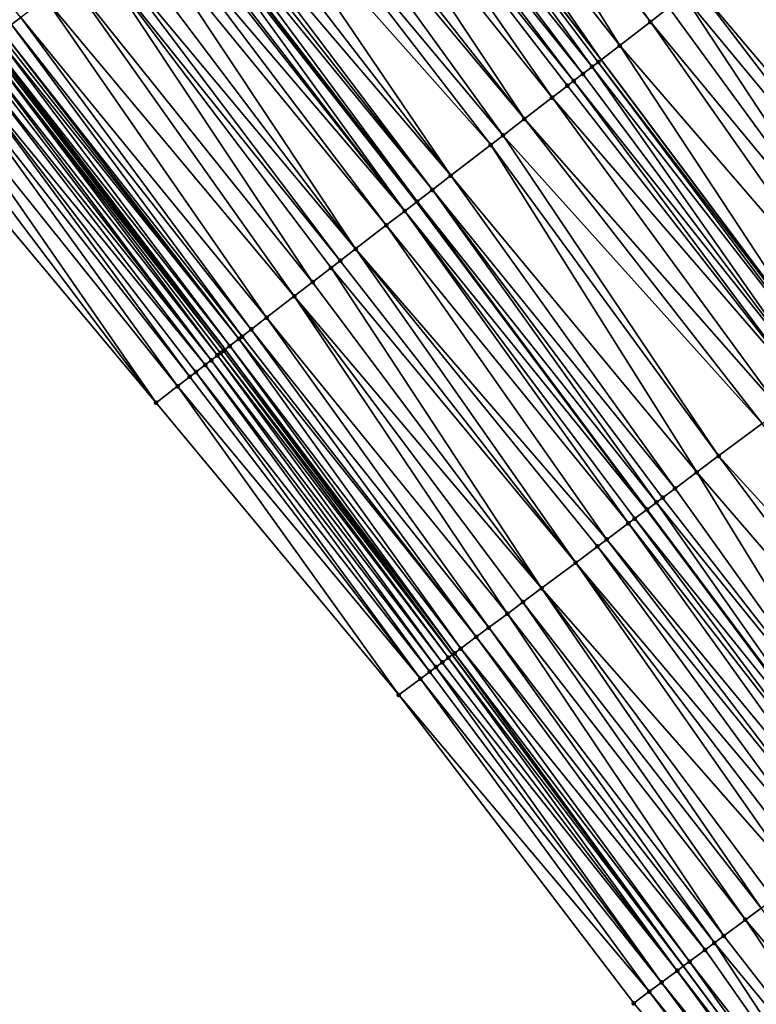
# Model space of a CAD drawing. Header units: feet. Extents: x 2004186 to 2014793, y 836912 to 864902.
# Tile 387 of 656: x 2009566 to 2009604, y 849323 to 849374. Entities that reach past the tile are written whole.
import ezdxf

# ---------------------------------------------------------------- set-up
doc = ezdxf.new("R2010")
doc.units = ezdxf.units.FT
doc.header["$LTSCALE"] = 100
doc.header["$MEASUREMENT"] = 0
for name, color, linetype, lineweight in [('EP_Travel Lane', 5, 'Continuous', 40), ('GPL_Skip Line', 2, 'Continuous', 40), ('Road Shots', 4, 'Continuous', 200), ('Road X-Section', 30, 'Continuous', 13)]:
    doc.layers.add(name, color=color, linetype=linetype, lineweight=lineweight)
doc.layers.add('I-77 SB_MM21-27-Surface-Border', color=7, linetype='Continuous')
doc.layers.add('I-77 SB_MM21-27-Surface-TIN', color=7, linetype='Continuous')

msp = doc.modelspace()

# ---------------------------------------------------------------- linework, layer by layer
at = {"layer": 'EP_Travel Lane'}
msp.add_polyline3d([(2009612.464021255, 849309.0312690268, 425.8428847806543), (2009600.545613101, 849325.0919899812, 425.746965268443), (2009588.627187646, 849341.1527342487, 425.6597068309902), (2009576.913919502, 849356.9115973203, 425.5840369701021), (2009564.716589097, 849372.7615600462, 425.5217535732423), (2009552.519263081, 849388.611517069, 425.4572486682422), (2009540.321972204, 849404.4614284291, 425.3751283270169), (2009528.305151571, 849420.0393672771, 425.3200238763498), (2009515.872752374, 849435.7057363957, 425.2904167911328), (2009503.440324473, 849451.3721416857, 425.2888823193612), (2009491.00786376, 849467.0385883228, 425.3193587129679), (2009478.717735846, 849482.4448488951, 425.3716191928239), (2009466.033662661, 849497.9084561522, 425.421375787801), (2009453.349644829, 849513.3719959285, 425.5135272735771), (2009440.665684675, 849528.8354653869, 425.6497830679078), (2009428.160131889, 849544.0673714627, 425.7674665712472), (2009415.44010476, 849559.5011520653, 425.9143841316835)], dxfattribs=at)
at = {"layer": 'GPL_Skip Line'}
for points in [[(2009622.567615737, 849316.5774326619, 426.2792342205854), (2009610.606079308, 849332.6060230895, 426.2010779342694), (2009598.644469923, 849348.6347112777, 426.1597652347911), (2009586.777156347, 849364.5098796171, 426.0869835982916), (2009574.572270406, 849380.3540102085, 426.0214943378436), (2009562.367391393, 849396.1981318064, 425.9525192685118), (2009550.16252691, 849412.0422345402, 425.8762670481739), (2009538.036241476, 849427.7443722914, 425.8248126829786), (2009525.628363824, 849443.4300716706, 425.7556267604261), (2009513.22042559, 849459.1158476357, 425.7457874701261), (2009500.812463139, 849474.8016542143, 425.759636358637), (2009488.464624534, 849490.3524806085, 425.7944715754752), (2009475.868386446, 849505.8873569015, 425.8448194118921), (2009463.27218178, 849521.4221919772, 425.920936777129), (2009450.676035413, 849536.9569551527, 426.041953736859), (2009438.129472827, 849552.3511062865, 426.1477713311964), (2009425.334444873, 849567.722633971, 426.2439972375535)], [(2009644.191575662, 849307.7655570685, 426.7874621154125), (2009632.225510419, 849323.7908015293, 426.7179334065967), (2009620.259454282, 849339.8160337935, 426.6437997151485), (2009608.293333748, 849355.8413523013, 426.6022281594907), (2009596.31239317, 849371.855296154, 426.5279771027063), (2009584.109052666, 849387.700624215, 426.4642461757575), (2009571.90574215, 849403.5459133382, 426.3854607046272), (2009559.702397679, 849419.3912465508, 426.3237216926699), (2009547.475372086, 849435.218123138, 426.274932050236), (2009535.06121102, 849450.8988307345, 426.197489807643), (2009522.647001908, 849466.5795990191, 426.1670857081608), (2009510.232777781, 849482.2603862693, 426.151381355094), (2009497.79081078, 849497.9189563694, 426.1391293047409), (2009485.189131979, 849513.4494884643, 426.1629463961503), (2009472.587467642, 849528.980002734, 426.197900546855), (2009459.985824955, 849544.5104903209, 426.249524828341), (2009447.348453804, 849560.0116358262, 426.2957450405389)]]:
    msp.add_polyline3d(points, dxfattribs=at)
at = {"layer": 'I-77 SB_MM21-27-Surface-Border', "color": 3, "linetype": 'ByBlock', "lineweight": -2}
msp.add_polyline3d([(2009610.753423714, 849307.7536726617, 425.7722083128), (2009597.986232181, 849323.1804217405, 425.6315663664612), (2009585.859932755, 849339.0859790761, 425.5522402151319), (2009573.33873035, 849354.1575327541, 425.4338491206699), (2009560.501707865, 849369.5145502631, 425.3026679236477), (2009548.298383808, 849385.3598569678, 425.2306592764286), (2009536.095065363, 849401.2051563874, 425.1558753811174), (2009523.798648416, 849416.4710497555, 425.0378205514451), (2009511.698048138, 849432.4001112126, 425.0141899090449), (2009499.440601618, 849448.2050789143, 425.0281467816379), (2009487.340064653, 849464.1340603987, 424.9424650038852), (2009474.959434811, 849479.3963140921, 424.9947889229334), (2009462.513200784, 849495.0526912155, 425.125899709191), (2009451.46485551, 849511.8430467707, 425.3651786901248), (2009439.639938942, 849528.0033729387, 425.5702244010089), (2009426.428132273, 849542.6283062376, 425.6372254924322), (2009412.569145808, 849557.1157668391, 425.6939892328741)], dxfattribs=at)
at = {"layer": 'I-77 SB_MM21-27-Surface-TIN', "color": 128, "linetype": 'ByBlock', "lineweight": -2}
for points in [[(2009587.119381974, 849390.0196580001, 426.6139988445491), (2009586.644075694, 849389.6534832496, 426.585899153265), (2009598.847400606, 849373.8081754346, 426.6574577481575)], [(2009587.119381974, 849390.0196580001, 426.6139988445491), (2009598.847400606, 849373.8081754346, 426.6574577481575), (2009599.798026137, 849374.5405080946, 426.7071458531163)], [(2009553.6851864, 849389.5098399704, 425.5500924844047), (2009565.88853518, 849373.6645011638, 425.6096846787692), (2009566.363859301, 849374.0306527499, 425.6288282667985)], [(2009586.644075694, 849389.6534832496, 426.585899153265), (2009584.901255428, 849388.3108821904, 426.4982135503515), (2009597.263021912, 849372.5876246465, 426.5760537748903)], [(2009586.644075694, 849389.6534832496, 426.585899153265), (2009597.263021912, 849372.5876246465, 426.5760537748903), (2009598.847400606, 849373.8081754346, 426.6574577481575)], [(2009584.901255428, 849388.3108821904, 426.4982135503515), (2009584.109052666, 849387.700624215, 426.4642461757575), (2009596.31239317, 849371.855296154, 426.5279771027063)], [(2009584.901255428, 849388.3108821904, 426.4982135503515), (2009596.31239317, 849371.855296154, 426.5279771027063), (2009597.263021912, 849372.5876246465, 426.5760537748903)], [(2009583.316840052, 849387.0903790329, 426.4352252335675), (2009595.837076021, 849371.4891355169, 426.5053340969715), (2009584.109052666, 849387.700624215, 426.4642461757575)], [(2009596.153955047, 849371.7332414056, 426.5199643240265), (2009596.31239317, 849371.855296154, 426.5279771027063), (2009584.109052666, 849387.700624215, 426.4642461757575)], [(2009596.153955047, 849371.7332414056, 426.5199643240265), (2009584.109052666, 849387.700624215, 426.4642461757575), (2009595.837076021, 849371.4891355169, 426.5053340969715)], [(2009583.316840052, 849387.0903790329, 426.4352252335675), (2009582.841518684, 849386.7242238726, 426.4146998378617), (2009595.361742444, 849371.1229962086, 426.4909376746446)], [(2009583.316840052, 849387.0903790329, 426.4352252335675), (2009595.361742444, 849371.1229962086, 426.4909376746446), (2009595.837076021, 849371.4891355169, 426.5053340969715)], [(2009582.36621012, 849386.358052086, 426.3877460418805), (2009581.257149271, 849385.5036610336, 426.3286364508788), (2009593.777365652, 849369.9024429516, 426.4085789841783)], [(2009582.841518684, 849386.7242238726, 426.4146998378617), (2009582.36621012, 849386.358052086, 426.3877460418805), (2009594.886418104, 849370.7568449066, 426.4719040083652)], [(2009582.36621012, 849386.358052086, 426.3877460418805), (2009594.569546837, 849370.5127289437, 426.4533786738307), (2009594.886418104, 849370.7568449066, 426.4719040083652)], [(2009582.36621012, 849386.358052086, 426.3877460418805), (2009593.777365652, 849369.9024429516, 426.4085789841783), (2009594.569546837, 849370.5127289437, 426.4533786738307)], [(2009582.841518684, 849386.7242238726, 426.4146998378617), (2009594.886418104, 849370.7568449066, 426.4719040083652), (2009595.361742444, 849371.1229962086, 426.4909376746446)], [(2009581.257149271, 849385.5036610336, 426.3286364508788), (2009579.989635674, 849384.5272342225, 426.2688562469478), (2009592.351420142, 849368.8039533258, 426.3376675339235)], [(2009581.257149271, 849385.5036610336, 426.3286364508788), (2009592.351420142, 849368.8039533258, 426.3376675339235), (2009593.777365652, 849369.9024429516, 426.4085789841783)], [(2009579.989635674, 849384.5272342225, 426.2688562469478), (2009579.514315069, 849384.1610780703, 426.2479474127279), (2009592.351420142, 849368.8039533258, 426.3376675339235)], [(2009579.514315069, 849384.1610780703, 426.2479474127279), (2009578.405251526, 849383.3066905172, 426.1901907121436), (2009591.242344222, 849367.9495818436, 426.2861244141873)], [(2009579.514315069, 849384.1610780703, 426.2479474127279), (2009591.242344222, 849367.9495818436, 426.2861244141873), (2009592.351420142, 849368.8039533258, 426.3376675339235)], [(2009578.405251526, 849383.3066905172, 426.1901907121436), (2009577.296171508, 849382.4523243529, 426.1407038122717), (2009590.608592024, 849367.4613624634, 426.2539243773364)], [(2009578.405251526, 849383.3066905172, 426.1901907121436), (2009590.608592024, 849367.4613624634, 426.2539243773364), (2009591.242344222, 849367.9495818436, 426.2861244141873)], [(2009577.296171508, 849382.4523243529, 426.1407038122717), (2009576.345522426, 849381.7200222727, 426.1028389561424), (2009588.548876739, 849365.8746762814, 426.1596373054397)], [(2009577.296171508, 849382.4523243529, 426.1407038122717), (2009588.548876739, 849365.8746762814, 426.1596373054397), (2009590.608592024, 849367.4613624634, 426.2539243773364)], [(2009576.345522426, 849381.7200222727, 426.1028389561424), (2009575.553309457, 849381.1097775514, 426.0739961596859), (2009588.548876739, 849365.8746762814, 426.1596373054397)], [(2009575.236427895, 849380.8656749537, 426.0606382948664), (2009574.919558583, 849380.6215564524, 426.0411314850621), (2009587.598219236, 849365.1423851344, 426.1259996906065)], [(2009575.553309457, 849381.1097775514, 426.0739961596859), (2009575.236427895, 849380.8656749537, 426.0606382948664), (2009587.598219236, 849365.1423851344, 426.1259996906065)], [(2009575.553309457, 849381.1097775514, 426.0739961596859), (2009587.598219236, 849365.1423851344, 426.1259996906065), (2009588.548876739, 849365.8746762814, 426.1596373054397)], [(2009574.444245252, 849380.2553908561, 426.0165711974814), (2009573.968905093, 849379.8892600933, 426.0054787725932), (2009586.172256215, 849364.0439182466, 426.0638795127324)], [(2009574.444245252, 849380.2553908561, 426.0165711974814), (2009586.777156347, 849364.5098796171, 426.0869835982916), (2009574.572270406, 849380.3540102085, 426.0214943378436)], [(2009574.444245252, 849380.2553908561, 426.0165711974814), (2009586.172256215, 849364.0439182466, 426.0638795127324), (2009586.777156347, 849364.5098796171, 426.0869835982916)], [(2009574.6026872, 849380.377440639, 426.022663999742), (2009574.572270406, 849380.3540102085, 426.0214943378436), (2009586.806024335, 849364.5321169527, 426.0880862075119)], [(2009586.806024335, 849364.5321169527, 426.0880862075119), (2009574.572270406, 849380.3540102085, 426.0214943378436), (2009586.777156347, 849364.5098796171, 426.0869835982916)], [(2009574.919558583, 849380.6215564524, 426.0411314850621), (2009574.6026872, 849380.377440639, 426.022663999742), (2009586.806024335, 849364.5321169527, 426.0880862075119)], [(2009574.919558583, 849380.6215564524, 426.0411314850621), (2009586.806024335, 849364.5321169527, 426.0880862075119), (2009587.598219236, 849365.1423851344, 426.1259996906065)], [(2009573.810463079, 849379.7672103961, 425.9994190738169), (2009573.176709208, 849379.278993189, 425.9680591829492), (2009586.172256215, 849364.0439182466, 426.0638795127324)], [(2009573.968905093, 849379.8892600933, 426.0054787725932), (2009573.810463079, 849379.7672103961, 425.9994190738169), (2009586.172256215, 849364.0439182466, 426.0638795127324)], [(2009572.542950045, 849378.7907828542, 425.9393563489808), (2009585.221631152, 849363.3115849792, 426.0139566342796), (2009573.176709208, 849379.278993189, 425.9680591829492)], [(2009573.176709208, 849379.278993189, 425.9680591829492), (2009585.221631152, 849363.3115849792, 426.0139566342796), (2009586.172256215, 849364.0439182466, 426.0638795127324)], [(2009572.542950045, 849378.7907828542, 425.9393563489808), (2009571.592316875, 849378.0584601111, 425.8935025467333), (2009583.637251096, 849362.0910359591, 425.9332361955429)], [(2009572.542950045, 849378.7907828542, 425.9393563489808), (2009583.637251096, 849362.0910359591, 425.9332361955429), (2009585.221631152, 849363.3115849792, 426.0139566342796)], [(2009571.592316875, 849378.0584601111, 425.8935025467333), (2009570.800139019, 849377.4481697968, 425.8470318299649), (2009583.637251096, 849362.0910359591, 425.9332361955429)], [(2009604.075873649, 849377.8359627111, 426.914366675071), (2009603.600553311, 849377.4698062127, 426.893323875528), (2009616.305217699, 849361.825474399, 426.9999651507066)], [(2009604.551203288, 849378.2021071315, 426.9307396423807), (2009604.075873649, 849377.8359627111, 426.914366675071), (2009616.305217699, 849361.825474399, 426.9999651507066)], [(2009570.800139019, 849377.4481697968, 425.8470318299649), (2009570.324825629, 849377.0820042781, 425.822501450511), (2009582.845070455, 849361.480749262, 425.888163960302)], [(2009570.800139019, 849377.4481697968, 425.8470318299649), (2009582.845070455, 849361.480749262, 425.888163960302), (2009583.637251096, 849362.0910359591, 425.9332361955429)], [(2009603.600553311, 849377.4698062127, 426.893323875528), (2009601.223971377, 849375.6389980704, 426.7781927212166), (2009614.222138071, 849360.2695889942, 426.8913962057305)], [(2009603.600553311, 849377.4698062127, 426.893323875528), (2009615.664267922, 849361.3467433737, 426.967671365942), (2009616.305217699, 849361.825474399, 426.9999651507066)], [(2009603.600553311, 849377.4698062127, 426.893323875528), (2009614.222138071, 849360.2695889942, 426.8913962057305), (2009615.664267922, 849361.3467433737, 426.967671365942)], [(2009570.324825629, 849377.0820042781, 425.822501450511), (2009568.898865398, 849375.983533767, 425.7589804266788), (2009581.419123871, 849360.382261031, 425.8177916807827)], [(2009570.324825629, 849377.0820042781, 425.822501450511), (2009582.369755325, 849361.1145860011, 425.8645066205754), (2009582.845070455, 849361.480749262, 425.888163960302)], [(2009570.324825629, 849377.0820042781, 425.822501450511), (2009581.419123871, 849360.382261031, 425.8177916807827), (2009582.369755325, 849361.1145860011, 425.8645066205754)], [(2009568.898865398, 849375.983533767, 425.7589804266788), (2009567.631358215, 849375.0070986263, 425.6959797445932), (2009580.468487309, 849359.649942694, 425.7736414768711)], [(2009568.898865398, 849375.983533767, 425.7589804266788), (2009580.468487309, 849359.649942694, 425.7736414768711), (2009581.419123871, 849360.382261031, 425.8177916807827)], [(2009601.223971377, 849375.6389980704, 426.7781927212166), (2009600.590221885, 849375.1507751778, 426.7446345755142), (2009613.420944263, 849359.6711840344, 426.854359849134)], [(2009601.223971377, 849375.6389980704, 426.7781927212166), (2009613.420944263, 849359.6711840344, 426.854359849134), (2009614.222138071, 849360.2695889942, 426.8913962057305)], [(2009567.631358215, 849375.0070986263, 425.6959797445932), (2009566.363859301, 849374.0306527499, 425.6288282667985), (2009579.042536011, 849358.5514605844, 425.7056360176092)], [(2009567.631358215, 849375.0070986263, 425.6959797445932), (2009579.042536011, 849358.5514605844, 425.7056360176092), (2009580.468487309, 849359.649942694, 425.7736414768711)], [(2009600.590221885, 849375.1507751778, 426.7446345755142), (2009599.798026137, 849374.5405080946, 426.7071458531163), (2009611.658319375, 849358.3546911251, 426.7721255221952)], [(2009600.590221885, 849375.1507751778, 426.7446345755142), (2009611.658319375, 849358.3546911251, 426.7721255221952), (2009613.420944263, 849359.6711840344, 426.854359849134)], [(2009599.798026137, 849374.5405080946, 426.7071458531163), (2009598.847400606, 849373.8081754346, 426.6574577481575), (2009611.658319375, 849358.3546911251, 426.7721255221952)], [(2009565.88853518, 849373.6645011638, 425.6096846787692), (2009565.413221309, 849373.2983362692, 425.5853956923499), (2009577.775016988, 849357.5750408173, 425.6485792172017)], [(2009566.363859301, 849374.0306527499, 425.6288282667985), (2009565.88853518, 849373.6645011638, 425.6096846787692), (2009578.250335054, 849357.9412002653, 425.670762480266)], [(2009565.88853518, 849373.6645011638, 425.6096846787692), (2009577.775016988, 849357.5750408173, 425.6485792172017), (2009578.250335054, 849357.9412002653, 425.670762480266)], [(2009566.363859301, 849374.0306527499, 425.6288282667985), (2009578.250335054, 849357.9412002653, 425.670762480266), (2009579.042536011, 849358.5514605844, 425.7056360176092)], [(2009598.847400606, 849373.8081754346, 426.6574577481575), (2009597.263021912, 849372.5876246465, 426.5760537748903), (2009610.376426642, 849357.3972199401, 426.7040893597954)], [(2009598.847400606, 849373.8081754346, 426.6574577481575), (2009610.376426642, 849357.3972199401, 426.7040893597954), (2009611.658319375, 849358.3546911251, 426.7721255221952)], [(2009565.254787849, 849373.1762754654, 425.5750417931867), (2009565.096362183, 849373.0542045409, 425.5607748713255), (2009577.616583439, 849357.4529801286, 425.6382699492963)], [(2009565.413221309, 849373.2983362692, 425.5853956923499), (2009565.254787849, 849373.1762754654, 425.5750417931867), (2009577.616583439, 849357.4529801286, 425.6382699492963)], [(2009565.413221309, 849373.2983362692, 425.5853956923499), (2009577.616583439, 849357.4529801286, 425.6382699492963), (2009577.775016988, 849357.5750408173, 425.6485792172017)], [(2009564.621094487, 849372.6879796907, 425.5133048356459), (2009564.462655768, 849372.5659257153, 425.5055910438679), (2009576.824434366, 849356.8426524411, 425.5773493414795)], [(2009564.621094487, 849372.6879796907, 425.5133048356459), (2009576.913919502, 849356.9115973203, 425.5840369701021), (2009564.716589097, 849372.7615600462, 425.5217535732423)], [(2009564.621094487, 849372.6879796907, 425.5133048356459), (2009576.824434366, 849356.8426524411, 425.5773493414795), (2009576.913919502, 849356.9115973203, 425.5840369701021)], [(2009564.779520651, 849372.8100499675, 425.5273213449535), (2009564.716589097, 849372.7615600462, 425.5217535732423), (2009576.913919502, 849356.9115973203, 425.5840369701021)], [(2009565.096362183, 849373.0542045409, 425.5607748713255), (2009564.779520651, 849372.8100499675, 425.5273213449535), (2009577.141295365, 849357.0867817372, 425.6010297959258)], [(2009564.779520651, 849372.8100499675, 425.5273213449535), (2009576.913919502, 849356.9115973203, 425.5840369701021), (2009577.141295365, 849357.0867817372, 425.6010297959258)], [(2009565.096362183, 849373.0542045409, 425.5607748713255), (2009577.141295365, 849357.0867817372, 425.6010297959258), (2009577.616583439, 849357.4529801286, 425.6382699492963)], [(2009563.987299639, 849372.1998156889, 425.5025160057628), (2009563.670409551, 849371.9557241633, 425.4934390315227), (2009576.190633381, 849356.3544964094, 425.5696421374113)], [(2009564.145748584, 849372.3218563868, 425.5050962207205), (2009563.987299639, 849372.1998156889, 425.5025160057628), (2009576.190633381, 849356.3544964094, 425.5696421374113)], [(2009564.462655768, 849372.5659257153, 425.5055910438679), (2009564.145748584, 849372.3218563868, 425.5050962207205), (2009576.507547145, 849356.5985571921, 425.5668328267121)], [(2009564.145748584, 849372.3218563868, 425.5050962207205), (2009576.190633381, 849356.3544964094, 425.5696421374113), (2009576.507547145, 849356.5985571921, 425.5668328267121)], [(2009564.462655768, 849372.5659257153, 425.5055910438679), (2009576.66599483, 849356.7205995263, 425.5700456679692), (2009576.824434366, 849356.8426524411, 425.5773493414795)], [(2009564.462655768, 849372.5659257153, 425.5055910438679), (2009576.507547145, 849356.5985571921, 425.5668328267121), (2009576.66599483, 849356.7205995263, 425.5700456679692)], [(2009597.263021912, 849372.5876246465, 426.5760537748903), (2009596.31239317, 849371.855296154, 426.5279771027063), (2009608.293333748, 849355.8413523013, 426.6022281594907)], [(2009597.263021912, 849372.5876246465, 426.5760537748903), (2009608.293333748, 849355.8413523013, 426.6022281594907), (2009610.376426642, 849357.3972199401, 426.7040893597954)], [(2009563.670409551, 849371.9557241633, 425.4934390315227), (2009563.195088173, 849371.5895690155, 425.4729184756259), (2009575.873732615, 849356.1104187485, 425.5659256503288)], [(2009563.670409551, 849371.9557241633, 425.4934390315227), (2009575.873732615, 849356.1104187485, 425.5659256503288), (2009576.190633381, 849356.3544964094, 425.5696421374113)], [(2009596.153955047, 849371.7332414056, 426.5199643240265), (2009595.837076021, 849371.4891355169, 426.5053340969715), (2009608.133095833, 849355.721670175, 426.5943926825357)], [(2009596.153955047, 849371.7332414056, 426.5199643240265), (2009608.293333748, 849355.8413523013, 426.6022281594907), (2009596.31239317, 849371.855296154, 426.5279771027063)], [(2009596.153955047, 849371.7332414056, 426.5199643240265), (2009608.133095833, 849355.721670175, 426.5943926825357), (2009608.293333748, 849355.8413523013, 426.6022281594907)], [(2009562.719777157, 849371.2234004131, 425.4471958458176), (2009561.927611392, 849370.613094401, 425.3946558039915), (2009574.447779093, 849355.0119395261, 425.4990364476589)], [(2009563.195088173, 849371.5895690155, 425.4729184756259), (2009562.719777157, 849371.2234004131, 425.4471958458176), (2009575.08152247, 849355.500170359, 425.5356645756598)], [(2009562.719777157, 849371.2234004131, 425.4471958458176), (2009574.447779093, 849355.0119395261, 425.4990364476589), (2009575.08152247, 849355.500170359, 425.5356645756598)], [(2009563.195088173, 849371.5895690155, 425.4729184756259), (2009575.398400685, 849355.7442773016, 425.5507023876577), (2009575.873732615, 849356.1104187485, 425.5659256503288)], [(2009563.195088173, 849371.5895690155, 425.4729184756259), (2009575.08152247, 849355.500170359, 425.5356645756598), (2009575.398400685, 849355.7442773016, 425.5507023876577)], [(2009595.361742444, 849371.1229962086, 426.4909376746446), (2009594.886418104, 849370.7568449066, 426.4719040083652), (2009607.331892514, 849355.1232779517, 426.5621651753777)], [(2009595.837076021, 849371.4891355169, 426.5053340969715), (2009595.361742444, 849371.1229962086, 426.4909376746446), (2009607.331892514, 849355.1232779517, 426.5621651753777)], [(2009595.837076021, 849371.4891355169, 426.5053340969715), (2009607.331892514, 849355.1232779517, 426.5621651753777), (2009608.133095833, 849355.721670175, 426.5943926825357)], [(2009561.927611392, 849370.613094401, 425.3946558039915), (2009561.293875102, 849370.1248543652, 425.3544695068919), (2009573.33873035, 849354.1575327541, 425.4338491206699)], [(2009561.927611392, 849370.613094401, 425.3946558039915), (2009573.33873035, 849354.1575327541, 425.4338491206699), (2009574.447779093, 849355.0119395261, 425.4990364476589)], [(2009594.886418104, 849370.7568449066, 426.4719040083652), (2009594.569546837, 849370.5127289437, 426.4533786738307), (2009606.851173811, 849354.7642382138, 426.5411658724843)], [(2009594.886418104, 849370.7568449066, 426.4719040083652), (2009606.851173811, 849354.7642382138, 426.5411658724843), (2009607.331892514, 849355.1232779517, 426.5621651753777)], [(2009561.293875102, 849370.1248543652, 425.3544695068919), (2009560.501707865, 849369.5145502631, 425.3026679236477), (2009573.33873035, 849354.1575327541, 425.4338491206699)], [(2009594.569546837, 849370.5127289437, 426.4533786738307), (2009593.777365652, 849369.9024429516, 426.4085789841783), (2009606.851173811, 849354.7642382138, 426.5411658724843)], [(2009593.777365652, 849369.9024429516, 426.4085789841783), (2009592.351420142, 849368.8039533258, 426.3376675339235), (2009605.569288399, 849353.8067572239, 426.4694276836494)], [(2009593.777365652, 849369.9024429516, 426.4085789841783), (2009605.569288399, 849353.8067572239, 426.4694276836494), (2009606.851173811, 849354.7642382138, 426.5411658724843)], [(2009592.351420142, 849368.8039533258, 426.3376675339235), (2009591.242344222, 849367.9495818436, 426.2861244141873), (2009604.607859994, 849353.0886656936, 426.4228777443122)], [(2009592.351420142, 849368.8039533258, 426.3376675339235), (2009604.607859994, 849353.0886656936, 426.4228777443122), (2009605.569288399, 849353.8067572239, 426.4694276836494)], [(2009591.242344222, 849367.9495818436, 426.2861244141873), (2009590.608592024, 849367.4613624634, 426.2539243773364), (2009602.364511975, 849351.4131389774, 426.3218835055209)], [(2009591.242344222, 849367.9495818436, 426.2861244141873), (2009602.364511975, 849351.4131389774, 426.3218835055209), (2009604.607859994, 849353.0886656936, 426.4228777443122)], [(2009590.608592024, 849367.4613624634, 426.2539243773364), (2009588.548876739, 849365.8746762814, 426.1596373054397), (2009601.242824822, 849350.575393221, 426.2780320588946)], [(2009590.608592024, 849367.4613624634, 426.2539243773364), (2009601.242824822, 849350.575393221, 426.2780320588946), (2009602.364511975, 849351.4131389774, 426.3218835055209)], [(2009588.548876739, 849365.8746762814, 426.1596373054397), (2009587.598219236, 849365.1423851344, 426.1259996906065), (2009600.121154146, 849349.737625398, 426.2258491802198)], [(2009588.548876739, 849365.8746762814, 426.1596373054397), (2009600.121154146, 849349.737625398, 426.2258491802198), (2009601.242824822, 849350.575393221, 426.2780320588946)], [(2009586.806024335, 849364.5321169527, 426.0880862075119), (2009599.159714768, 849349.0195485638, 426.1848480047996), (2009587.598219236, 849365.1423851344, 426.1259996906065)], [(2009587.598219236, 849365.1423851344, 426.1259996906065), (2009599.480189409, 849349.258914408, 426.2011200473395), (2009600.121154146, 849349.737625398, 426.2258491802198)], [(2009587.598219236, 849365.1423851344, 426.1259996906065), (2009599.159714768, 849349.0195485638, 426.1848480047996), (2009599.480189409, 849349.258914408, 426.2011200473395)], [(2009586.172256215, 849364.0439182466, 426.0638795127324), (2009598.644469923, 849348.6347112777, 426.1597652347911), (2009586.777156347, 849364.5098796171, 426.0869835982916)], [(2009586.806024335, 849364.5321169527, 426.0880862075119), (2009586.777156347, 849364.5098796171, 426.0869835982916), (2009598.679001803, 849348.6605011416, 426.1609474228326)], [(2009598.679001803, 849348.6605011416, 426.1609474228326), (2009586.777156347, 849364.5098796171, 426.0869835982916), (2009598.644469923, 849348.6347112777, 426.1597652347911)], [(2009586.806024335, 849364.5321169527, 426.0880862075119), (2009598.679001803, 849348.6605011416, 426.1609474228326), (2009599.159714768, 849349.0195485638, 426.1848480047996)], [(2009586.172256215, 849364.0439182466, 426.0638795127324), (2009585.221631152, 849363.3115849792, 426.0139566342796), (2009597.717555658, 849347.9424333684, 426.123367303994)], [(2009586.172256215, 849364.0439182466, 426.0638795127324), (2009598.038031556, 849348.1817975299, 426.1390040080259), (2009598.644469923, 849348.6347112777, 426.1597652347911)], [(2009586.172256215, 849364.0439182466, 426.0638795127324), (2009597.717555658, 849347.9424333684, 426.123367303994), (2009598.038031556, 849348.1817975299, 426.1390040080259)], [(2009585.221631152, 849363.3115849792, 426.0139566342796), (2009583.637251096, 849362.0910359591, 425.9332361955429), (2009596.595917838, 849347.1046215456, 426.0545717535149)], [(2009585.221631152, 849363.3115849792, 426.0139566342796), (2009596.595917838, 849347.1046215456, 426.0545717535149), (2009597.717555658, 849347.9424333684, 426.123367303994)], [(2009583.637251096, 849362.0910359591, 425.9332361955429), (2009582.845070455, 849361.480749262, 425.888163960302), (2009594.993552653, 849345.9077815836, 425.9691561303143)], [(2009583.637251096, 849362.0910359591, 425.9332361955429), (2009596.115207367, 849346.7455707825, 426.0294097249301), (2009596.595917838, 849347.1046215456, 426.0545717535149)], [(2009583.637251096, 849362.0910359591, 425.9332361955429), (2009594.993552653, 849345.9077815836, 425.9691561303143), (2009596.115207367, 849346.7455707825, 426.0294097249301)], [(2009582.845070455, 849361.480749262, 425.888163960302), (2009582.369755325, 849361.1145860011, 425.8645066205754), (2009594.993552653, 849345.9077815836, 425.9691561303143)], [(2009582.369755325, 849361.1145860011, 425.8645066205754), (2009581.419123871, 849360.382261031, 425.8177916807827), (2009593.230931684, 849344.5912834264, 425.8849404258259)], [(2009582.369755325, 849361.1145860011, 425.8645066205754), (2009593.230931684, 849344.5912834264, 425.8849404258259), (2009594.993552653, 849345.9077815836, 425.9691561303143)], [(2009581.419123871, 849360.382261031, 425.8177916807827), (2009580.468487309, 849359.649942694, 425.7736414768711), (2009593.230931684, 849344.5912834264, 425.8849404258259)], [(2009580.468487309, 849359.649942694, 425.7736414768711), (2009579.042536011, 849358.5514605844, 425.7056360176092), (2009591.468325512, 849343.274765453, 425.7932428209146)], [(2009580.468487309, 849359.649942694, 425.7736414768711), (2009592.269511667, 849343.8731806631, 425.8341493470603), (2009593.230931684, 849344.5912834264, 425.8849404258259)], [(2009580.468487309, 849359.649942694, 425.7736414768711), (2009591.468325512, 849343.274765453, 425.7932428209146), (2009592.269511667, 849343.8731806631, 425.8341493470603)], [(2009579.042536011, 849358.5514605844, 425.7056360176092), (2009578.250335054, 849357.9412002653, 425.670762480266), (2009590.506883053, 849342.556692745, 425.7537995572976)], [(2009579.042536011, 849358.5514605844, 425.7056360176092), (2009590.506883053, 849342.556692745, 425.7537995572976), (2009591.468325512, 849343.274765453, 425.7932428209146)], [(2009578.250335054, 849357.9412002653, 425.670762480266), (2009577.775016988, 849357.5750408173, 425.6485792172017), (2009589.865921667, 849342.0779772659, 425.7273754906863)], [(2009578.250335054, 849357.9412002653, 425.670762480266), (2009589.865921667, 849342.0779772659, 425.7273754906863), (2009590.506883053, 849342.556692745, 425.7537995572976)], [(2009577.616583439, 849357.4529801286, 425.6382699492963), (2009577.141295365, 849357.0867817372, 425.6010297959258), (2009589.064747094, 849341.4795465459, 425.6806129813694)], [(2009577.775016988, 849357.5750408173, 425.6485792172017), (2009577.616583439, 849357.4529801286, 425.6382699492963), (2009589.865921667, 849342.0779772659, 425.7273754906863)], [(2009577.616583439, 849357.4529801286, 425.6382699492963), (2009589.064747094, 849341.4795465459, 425.6806129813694), (2009589.865921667, 849342.0779772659, 425.7273754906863)], [(2009576.824434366, 849356.8426524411, 425.5773493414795), (2009588.627187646, 849341.1527342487, 425.6597068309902), (2009576.913919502, 849356.9115973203, 425.5840369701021)], [(2009577.141295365, 849357.0867817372, 425.6010297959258), (2009576.913919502, 849356.9115973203, 425.5840369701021), (2009588.744274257, 849341.2401782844, 425.6634283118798)], [(2009588.744274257, 849341.2401782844, 425.6634283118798), (2009576.913919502, 849356.9115973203, 425.5840369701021), (2009588.627187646, 849341.1527342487, 425.6597068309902)], [(2009577.141295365, 849357.0867817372, 425.6010297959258), (2009588.744274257, 849341.2401782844, 425.6634283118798), (2009589.064747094, 849341.4795465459, 425.6806129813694)], [(2009576.507547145, 849356.5985571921, 425.5668328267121), (2009576.190633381, 849356.3544964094, 425.5696421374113), (2009588.103287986, 849340.7614961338, 425.6495878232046)], [(2009576.66599483, 849356.7205995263, 425.5700456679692), (2009576.507547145, 849356.5985571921, 425.5668328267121), (2009588.423787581, 849341.0008285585, 425.6532419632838)], [(2009576.507547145, 849356.5985571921, 425.5668328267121), (2009588.103287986, 849340.7614961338, 425.6495878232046), (2009588.423787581, 849341.0008285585, 425.6532419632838)], [(2009576.824434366, 849356.8426524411, 425.5773493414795), (2009576.66599483, 849356.7205995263, 425.5700456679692), (2009588.627187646, 849341.1527342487, 425.6597068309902)], [(2009576.66599483, 849356.7205995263, 425.5700456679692), (2009588.423787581, 849341.0008285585, 425.6532419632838), (2009588.627187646, 849341.1527342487, 425.6597068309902)], [(2009575.873732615, 849356.1104187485, 425.5659256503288), (2009575.398400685, 849355.7442773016, 425.5507023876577), (2009587.462306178, 849340.2828080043, 425.6334899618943)], [(2009576.190633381, 849356.3544964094, 425.5696421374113), (2009575.873732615, 849356.1104187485, 425.5659256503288), (2009587.782790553, 849340.5221608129, 425.644840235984)], [(2009575.873732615, 849356.1104187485, 425.5659256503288), (2009587.462306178, 849340.2828080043, 425.6334899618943), (2009587.782790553, 849340.5221608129, 425.644840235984)], [(2009576.190633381, 849356.3544964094, 425.5696421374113), (2009587.782790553, 849340.5221608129, 425.644840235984), (2009588.103287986, 849340.7614961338, 425.6495878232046)], [(2009575.08152247, 849355.500170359, 425.5356645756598), (2009574.447779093, 849355.0119395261, 425.4990364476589), (2009586.981590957, 849339.9237636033, 425.6107300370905)], [(2009575.398400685, 849355.7442773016, 425.5507023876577), (2009575.08152247, 849355.500170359, 425.5356645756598), (2009586.981590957, 849339.9237636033, 425.6107300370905)], [(2009575.398400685, 849355.7442773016, 425.5507023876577), (2009586.981590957, 849339.9237636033, 425.6107300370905), (2009587.462306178, 849340.2828080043, 425.6334899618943)], [(2009574.447779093, 849355.0119395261, 425.4990364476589), (2009573.33873035, 849354.1575327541, 425.4338491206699), (2009585.859932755, 849339.0859790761, 425.5522402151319)], [(2009574.447779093, 849355.0119395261, 425.4990364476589), (2009585.859932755, 849339.0859790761, 425.5522402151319), (2009586.981590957, 849339.9237636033, 425.6107300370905)], [(2009604.607859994, 849353.0886656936, 426.4228777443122), (2009602.364511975, 849351.4131389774, 426.3218835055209), (2009615.933022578, 849336.5846271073, 426.4363029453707)], [(2009601.242824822, 849350.575393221, 426.2780320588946), (2009614.330636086, 849335.3878156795, 426.3616661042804), (2009602.364511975, 849351.4131389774, 426.3218835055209)], [(2009602.364511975, 849351.4131389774, 426.3218835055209), (2009614.330636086, 849335.3878156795, 426.3616661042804), (2009615.933022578, 849336.5846271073, 426.4363029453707)], [(2009601.242824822, 849350.575393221, 426.2780320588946), (2009600.121154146, 849349.737625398, 426.2258491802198), (2009611.766790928, 849333.4729532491, 426.2557843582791)], [(2009601.242824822, 849350.575393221, 426.2780320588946), (2009611.766790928, 849333.4729532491, 426.2557843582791), (2009614.330636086, 849335.3878156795, 426.3616661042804)], [(2009600.121154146, 849349.737625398, 426.2258491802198), (2009599.480189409, 849349.258914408, 426.2011200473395), (2009611.766790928, 849333.4729532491, 426.2557843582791)], [(2009599.159714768, 849349.0195485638, 426.1848480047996), (2009598.679001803, 849348.6605011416, 426.1609474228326), (2009610.645122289, 849332.6351826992, 426.2025755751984)], [(2009599.480189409, 849349.258914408, 426.2011200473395), (2009599.159714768, 849349.0195485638, 426.1848480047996), (2009611.766790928, 849333.4729532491, 426.2557843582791)], [(2009599.159714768, 849349.0195485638, 426.1848480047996), (2009610.645122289, 849332.6351826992, 426.2025755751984), (2009611.766790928, 849333.4729532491, 426.2557843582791)], [(2009598.038031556, 849348.1817975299, 426.1390040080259), (2009610.606079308, 849332.6060230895, 426.2010779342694), (2009598.644469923, 849348.6347112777, 426.1597652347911)], [(2009598.679001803, 849348.6605011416, 426.1609474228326), (2009598.644469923, 849348.6347112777, 426.1597652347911), (2009610.645122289, 849332.6351826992, 426.2025755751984)], [(2009610.645122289, 849332.6351826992, 426.2025755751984), (2009598.644469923, 849348.6347112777, 426.1597652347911), (2009610.606079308, 849332.6060230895, 426.2010779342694)], [(2009597.717555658, 849347.9424333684, 426.123367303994), (2009596.595917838, 849347.1046215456, 426.0545717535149), (2009609.363194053, 849331.6777590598, 426.1524950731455)], [(2009598.038031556, 849348.1817975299, 426.1390040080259), (2009597.717555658, 849347.9424333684, 426.123367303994), (2009610.004157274, 849332.1564720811, 426.1779889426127)], [(2009597.717555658, 849347.9424333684, 426.123367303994), (2009609.363194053, 849331.6777590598, 426.1524950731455), (2009610.004157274, 849332.1564720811, 426.1779889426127)], [(2009598.038031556, 849348.1817975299, 426.1390040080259), (2009610.004157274, 849332.1564720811, 426.1779889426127), (2009610.606079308, 849332.6060230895, 426.2010779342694)], [(2009596.115207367, 849346.7455707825, 426.0294097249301), (2009594.993552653, 849345.9077815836, 425.9691561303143), (2009607.92105177, 849330.6006213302, 426.0825111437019)], [(2009596.595917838, 849347.1046215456, 426.0545717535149), (2009596.115207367, 849346.7455707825, 426.0294097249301), (2009608.722246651, 849331.1990248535, 426.1190024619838)], [(2009596.115207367, 849346.7455707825, 426.0294097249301), (2009607.92105177, 849330.6006213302, 426.0825111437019), (2009608.722246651, 849331.1990248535, 426.1190024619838)], [(2009596.595917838, 849347.1046215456, 426.0545717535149), (2009608.722246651, 849331.1990248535, 426.1190024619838), (2009609.363194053, 849331.6777590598, 426.1524950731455)], [(2009594.993552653, 849345.9077815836, 425.9691561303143), (2009593.230931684, 849344.5912834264, 425.8849404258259), (2009606.478914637, 849329.5234767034, 426.0099230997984)], [(2009594.993552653, 849345.9077815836, 425.9691561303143), (2009607.119866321, 849330.0022051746, 426.0412503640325), (2009607.92105177, 849330.6006213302, 426.0825111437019)], [(2009594.993552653, 849345.9077815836, 425.9691561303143), (2009606.478914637, 849329.5234767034, 426.0099230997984), (2009607.119866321, 849330.0022051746, 426.0412503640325)], [(2009593.230931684, 849344.5912834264, 425.8849404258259), (2009592.269511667, 849343.8731806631, 425.8341493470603), (2009604.556030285, 849328.0873305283, 425.9307562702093)], [(2009593.230931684, 849344.5912834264, 425.8849404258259), (2009605.19698564, 849328.5660540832, 425.9602273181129), (2009606.478914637, 849329.5234767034, 426.0099230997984)], [(2009593.230931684, 849344.5912834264, 425.8849404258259), (2009604.556030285, 849328.0873305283, 425.9307562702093), (2009605.19698564, 849328.5660540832, 425.9602273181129)], [(2009592.269511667, 849343.8731806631, 425.8341493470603), (2009591.468325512, 849343.274765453, 425.7932428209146), (2009603.754830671, 849327.4889333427, 425.89665776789)], [(2009592.269511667, 849343.8731806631, 425.8341493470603), (2009603.754830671, 849327.4889333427, 425.89665776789), (2009604.556030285, 849328.0873305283, 425.9307562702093)], [(2009591.468325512, 849343.274765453, 425.7932428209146), (2009590.506883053, 849342.556692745, 425.7537995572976), (2009602.633165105, 849326.6511586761, 425.8418948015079)], [(2009591.468325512, 849343.274765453, 425.7932428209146), (2009602.633165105, 849326.6511586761, 425.8418948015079), (2009603.754830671, 849327.4889333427, 425.89665776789)], [(2009590.506883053, 849342.556692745, 425.7537995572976), (2009589.865921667, 849342.0779772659, 425.7273754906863), (2009602.152437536, 849326.2921308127, 425.8253804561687)], [(2009590.506883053, 849342.556692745, 425.7537995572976), (2009602.152437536, 849326.2921308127, 425.8253804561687), (2009602.633165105, 849326.6511586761, 425.8418948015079)], [(2009589.865921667, 849342.0779772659, 425.7273754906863), (2009589.064747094, 849341.4795465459, 425.6806129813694), (2009601.6717161, 849325.9330947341, 425.8057643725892)], [(2009589.865921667, 849342.0779772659, 425.7273754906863), (2009601.6717161, 849325.9330947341, 425.8057643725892), (2009602.152437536, 849326.2921308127, 425.8253804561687)], [(2009588.423787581, 849341.0008285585, 425.6532419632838), (2009600.545613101, 849325.0919899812, 425.746965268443), (2009588.627187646, 849341.1527342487, 425.6597068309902)], [(2009588.744274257, 849341.2401782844, 425.6634283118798), (2009588.627187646, 849341.1527342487, 425.6597068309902), (2009600.545613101, 849325.0919899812, 425.746965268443)], [(2009589.064747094, 849341.4795465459, 425.6806129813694), (2009588.744274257, 849341.2401782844, 425.6634283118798), (2009600.870532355, 849325.3346762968, 425.7636420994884)], [(2009588.744274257, 849341.2401782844, 425.6634283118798), (2009600.545613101, 849325.0919899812, 425.746965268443), (2009600.870532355, 849325.3346762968, 425.7636420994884)], [(2009589.064747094, 849341.4795465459, 425.6806129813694), (2009600.870532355, 849325.3346762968, 425.7636420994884), (2009601.6717161, 849325.9330947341, 425.8057643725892)], [(2009588.103287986, 849340.7614961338, 425.6495878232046), (2009587.782790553, 849340.5221608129, 425.644840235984), (2009600.229583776, 849324.8559436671, 425.7307447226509)], [(2009588.423787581, 849341.0008285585, 425.6532419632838), (2009588.103287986, 849340.7614961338, 425.6495878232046), (2009600.229583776, 849324.8559436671, 425.7307447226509)], [(2009588.423787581, 849341.0008285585, 425.6532419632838), (2009600.229583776, 849324.8559436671, 425.7307447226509), (2009600.545613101, 849325.0919899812, 425.746965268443)], [(2009587.462306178, 849340.2828080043, 425.6334899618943), (2009586.981590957, 849339.9237636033, 425.6107300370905), (2009599.428379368, 849324.2575529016, 425.6990703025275)], [(2009587.782790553, 849340.5221608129, 425.644840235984), (2009587.462306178, 849340.2828080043, 425.6334899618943), (2009599.428379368, 849324.2575529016, 425.6990703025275)], [(2009587.782790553, 849340.5221608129, 425.644840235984), (2009599.428379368, 849324.2575529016, 425.6990703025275), (2009600.229583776, 849324.8559436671, 425.7307447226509)], [(2009586.981590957, 849339.9237636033, 425.6107300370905), (2009585.859932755, 849339.0859790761, 425.5522402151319), (2009598.787418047, 849323.7788373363, 425.672615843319)], [(2009586.981590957, 849339.9237636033, 425.6107300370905), (2009598.787418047, 849323.7788373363, 425.672615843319), (2009599.428379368, 849324.2575529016, 425.6990703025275)], [(2009585.859932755, 849339.0859790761, 425.5522402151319), (2009597.986232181, 849323.1804217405, 425.6315663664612), (2009598.787418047, 849323.7788373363, 425.672615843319)], [(2009604.556030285, 849328.0873305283, 425.9307562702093), (2009603.754830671, 849327.4889333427, 425.89665776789), (2009616.682313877, 849312.1817943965, 426.0179693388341)], [(2009603.754830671, 849327.4889333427, 425.89665776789), (2009602.633165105, 849326.6511586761, 425.8418948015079), (2009614.9196855, 849310.8653061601, 425.9375002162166)], [(2009603.754830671, 849327.4889333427, 425.89665776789), (2009614.9196855, 849310.8653061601, 425.9375002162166), (2009616.682313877, 849312.1817943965, 426.0179693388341)], [(2009602.633165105, 849326.6511586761, 425.8418948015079), (2009602.152437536, 849326.2921308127, 425.8253804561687), (2009614.9196855, 849310.8653061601, 425.9375002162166)], [(2009601.6717161, 849325.9330947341, 425.8057643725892), (2009600.870532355, 849325.3346762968, 425.7636420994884), (2009613.157038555, 849309.5488427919, 425.8664204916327)], [(2009602.152437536, 849326.2921308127, 425.8253804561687), (2009601.6717161, 849325.9330947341, 425.8057643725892), (2009613.157038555, 849309.5488427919, 425.8664204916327)], [(2009602.152437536, 849326.2921308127, 425.8253804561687), (2009613.157038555, 849309.5488427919, 425.8664204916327), (2009614.9196855, 849310.8653061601, 425.9375002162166)], [(2009600.229583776, 849324.8559436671, 425.7307447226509), (2009612.464021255, 849309.0312690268, 425.8428847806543), (2009600.545613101, 849325.0919899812, 425.746965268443)], [(2009600.870532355, 849325.3346762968, 425.7636420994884), (2009600.545613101, 849325.0919899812, 425.746965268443), (2009612.464021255, 849309.0312690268, 425.8428847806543)], [(2009600.870532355, 849325.3346762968, 425.7636420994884), (2009612.464021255, 849309.0312690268, 425.8428847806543), (2009613.157038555, 849309.5488427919, 425.8664204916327)], [(2009600.229583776, 849324.8559436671, 425.7307447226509), (2009599.428379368, 849324.2575529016, 425.6990703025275), (2009612.035340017, 849308.711112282, 425.8283262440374)], [(2009600.229583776, 849324.8559436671, 425.7307447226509), (2009612.035340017, 849308.711112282, 425.8283262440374), (2009612.464021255, 849309.0312690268, 425.8428847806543)], [(2009599.428379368, 849324.2575529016, 425.6990703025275), (2009598.787418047, 849323.7788373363, 425.672615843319), (2009611.394373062, 849308.2324042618, 425.80471873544)], [(2009599.428379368, 849324.2575529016, 425.6990703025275), (2009611.394373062, 849308.2324042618, 425.80471873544), (2009612.035340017, 849308.711112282, 425.8283262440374)], [(2009598.787418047, 849323.7788373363, 425.672615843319), (2009597.986232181, 849323.1804217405, 425.6315663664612), (2009610.753423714, 849307.7536726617, 425.7722083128)], [(2009598.787418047, 849323.7788373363, 425.672615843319), (2009610.753423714, 849307.7536726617, 425.7722083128), (2009611.394373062, 849308.2324042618, 425.80471873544)]]:
    msp.add_3dface(points, dxfattribs=at)
at = {"layer": 'Road Shots', "lineweight": 100}
for p in [(2009598.847400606, 849373.8081754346, 426.6574577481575), (2009597.263021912, 849372.5876246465, 426.5760537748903), (2009596.153955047, 849371.7332414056, 426.5199643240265), (2009595.361742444, 849371.1229962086, 426.4909376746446), (2009595.837076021, 849371.4891355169, 426.5053340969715), (2009594.886418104, 849370.7568449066, 426.4719040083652), (2009594.569546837, 849370.5127289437, 426.4533786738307), (2009593.777365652, 849369.9024429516, 426.4085789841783), (2009592.351420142, 849368.8039533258, 426.3376675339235), (2009591.242344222, 849367.9495818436, 426.2861244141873), (2009590.608592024, 849367.4613624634, 426.2539243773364), (2009588.548876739, 849365.8746762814, 426.1596373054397), (2009587.598219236, 849365.1423851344, 426.1259996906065), (2009586.806024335, 849364.5321169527, 426.0880862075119), (2009586.172256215, 849364.0439182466, 426.0638795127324), (2009585.221631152, 849363.3115849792, 426.0139566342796), (2009583.637251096, 849362.0910359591, 425.9332361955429), (2009582.845070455, 849361.480749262, 425.888163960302), (2009582.369755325, 849361.1145860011, 425.8645066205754), (2009581.419123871, 849360.382261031, 425.8177916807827), (2009580.468487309, 849359.649942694, 425.7736414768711), (2009579.042536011, 849358.5514605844, 425.7056360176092), (2009578.250335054, 849357.9412002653, 425.670762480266), (2009577.616583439, 849357.4529801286, 425.6382699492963), (2009577.775016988, 849357.5750408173, 425.6485792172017), (2009577.141295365, 849357.0867817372, 425.6010297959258), (2009576.507547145, 849356.5985571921, 425.5668328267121), (2009576.66599483, 849356.7205995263, 425.5700456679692), (2009576.824434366, 849356.8426524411, 425.5773493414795), (2009575.873732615, 849356.1104187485, 425.5659256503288), (2009576.190633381, 849356.3544964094, 425.5696421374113), (2009575.08152247, 849355.500170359, 425.5356645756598), (2009575.398400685, 849355.7442773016, 425.5507023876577), (2009574.447779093, 849355.0119395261, 425.4990364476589), (2009573.33873035, 849354.1575327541, 425.4338491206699), (2009602.364511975, 849351.4131389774, 426.3218835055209), (2009601.242824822, 849350.575393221, 426.2780320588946), (2009600.121154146, 849349.737625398, 426.2258491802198), (2009599.159714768, 849349.0195485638, 426.1848480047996), (2009599.480189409, 849349.258914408, 426.2011200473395), (2009598.679001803, 849348.6605011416, 426.1609474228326), (2009597.717555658, 849347.9424333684, 426.123367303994), (2009598.038031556, 849348.1817975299, 426.1390040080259), (2009596.115207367, 849346.7455707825, 426.0294097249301), (2009596.595917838, 849347.1046215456, 426.0545717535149), (2009594.993552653, 849345.9077815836, 425.9691561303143), (2009593.230931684, 849344.5912834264, 425.8849404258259), (2009592.269511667, 849343.8731806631, 425.8341493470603), (2009591.468325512, 849343.274765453, 425.7932428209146), (2009590.506883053, 849342.556692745, 425.7537995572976), (2009589.865921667, 849342.0779772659, 425.7273754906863), (2009588.744274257, 849341.2401782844, 425.6634283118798), (2009589.064747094, 849341.4795465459, 425.6806129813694), (2009588.103287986, 849340.7614961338, 425.6495878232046), (2009588.423787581, 849341.0008285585, 425.6532419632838), (2009587.462306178, 849340.2828080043, 425.6334899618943), (2009587.782790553, 849340.5221608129, 425.644840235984), (2009586.981590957, 849339.9237636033, 425.6107300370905), (2009585.859932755, 849339.0859790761, 425.5522402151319), (2009603.754830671, 849327.4889333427, 425.89665776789), (2009602.633165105, 849326.6511586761, 425.8418948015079), (2009601.6717161, 849325.9330947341, 425.8057643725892), (2009602.152437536, 849326.2921308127, 425.8253804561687), (2009600.870532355, 849325.3346762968, 425.7636420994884), (2009600.229583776, 849324.8559436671, 425.7307447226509), (2009599.428379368, 849324.2575529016, 425.6990703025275), (2009598.787418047, 849323.7788373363, 425.672615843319), (2009597.986232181, 849323.1804217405, 425.6315663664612)]:
    msp.add_point(p, dxfattribs=at)
at = {"layer": 'Road X-Section', "extrusion": (0.6101668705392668, -0.7922662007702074, 0.003264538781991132), "elevation": 553241.8725606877, "flags": 128}
msp.add_lwpolyline([(2110375.247920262, -1380.784238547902), (2110376.247920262, -1380.732436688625), (2110377.047920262, -1380.692250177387), (2110378.047920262, -1380.639709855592), (2110378.647920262, -1380.613987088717), (2110379.247920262, -1380.593466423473), (2110379.647920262, -1380.584389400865), (2110379.847920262, -1380.581809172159), (2110380.247920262, -1380.581314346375), (2110380.447920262, -1380.573600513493), (2110380.647920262, -1380.559583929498), (2110381.047920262, -1380.526130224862), (2110381.247920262, -1380.511863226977), (2110381.447920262, -1380.501509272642), (2110382.047920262, -1380.477220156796), (2110382.647920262, -1380.458076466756), (2110384.247920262, -1380.390924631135), (2110385.847920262, -1380.327923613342), (2110387.647920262, -1380.264402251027), (2110388.247920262, -1380.239871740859), (2110389.247920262, -1380.193400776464), (2110390.447920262, -1380.14754672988), (2110391.247920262, -1380.118843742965), (2110392.047920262, -1380.08748368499), (2110392.247920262, -1380.081423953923), (2110392.847920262, -1380.070331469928), (2110393.047920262, -1380.064238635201), (2110393.447920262, -1380.045771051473), (2110393.847920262, -1380.026264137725), (2110394.247920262, -1380.012906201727), (2110395.247920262, -1379.984063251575), (2110396.447920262, -1379.946198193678), (2110397.847920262, -1379.896711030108), (2110399.247920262, -1379.838954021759), (2110399.847920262, -1379.818045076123), (2110401.447920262, -1379.758264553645), (2110402.847920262, -1379.699154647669), (2110403.447920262, -1379.67220070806), (2110404.047920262, -1379.651675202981), (2110405.047920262, -1379.622654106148), (2110406.047920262, -1379.588686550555), (2110408.247920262, -1379.501000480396), (2110408.847920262, -1379.472900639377), (2110409.447920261, -1379.445075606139), (2110411.647920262, -1379.353970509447), (2110412.447920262, -1379.327278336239), (2110413.247920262, -1379.297377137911), (2110414.447920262, -1379.244462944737), (2110415.647920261, -1379.196772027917), (2110416.047920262, -1379.187536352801), (2110416.447920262, -1379.176097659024), (2110416.847920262, -1379.168762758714), (2110417.047920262, -1379.15855285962), (2110417.447920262, -1379.12700455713), (2110417.647920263, -1379.114258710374), (2110417.847920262, -1379.105894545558), (2110418.647920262, -1379.088479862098), (2110419.447920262, -1379.064472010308), (2110420.047920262, -1379.046735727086), (2110422.247920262, -1378.993364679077), (2110423.247920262, -1378.970405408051), (2110424.247920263, -1378.948154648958), (2110424.647920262, -1378.942558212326), (2110424.847920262, -1378.936343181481), (2110425.247920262, -1378.928884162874)], dxfattribs=at)
at = {"layer": 'Road X-Section', "extrusion": (0.6101668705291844, -0.7922662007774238, 0.003264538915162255), "elevation": 553261.8725343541, "flags": 128}
msp.add_lwpolyline([(2110376.047927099, -1380.71842136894), (2110377.447927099, -1380.653233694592), (2110378.247927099, -1380.616605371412), (2110378.647927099, -1380.601567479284), (2110379.247927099, -1380.586344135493), (2110379.647927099, -1380.582627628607), (2110380.047927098, -1380.585436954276), (2110380.247927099, -1380.582224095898), (2110380.447927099, -1380.574920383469), (2110380.847927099, -1380.551239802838), (2110381.447927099, -1380.513999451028), (2110381.647927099, -1380.503690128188), (2110382.247927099, -1380.481506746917), (2110383.247927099, -1380.446633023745), (2110385.047927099, -1380.378627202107), (2110386.247927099, -1380.334476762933), (2110387.4479271, -1380.287761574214), (2110388.047927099, -1380.264104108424), (2110389.047927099, -1380.21903163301), (2110391.047927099, -1380.138310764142), (2110392.247927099, -1380.088387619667), (2110393.047927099, -1380.064180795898), (2110394.047927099, -1380.026267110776), (2110395.247927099, -1379.9926293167), (2110397.847927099, -1379.898341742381), (2110398.647927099, -1379.866141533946), (2110400.047927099, -1379.814598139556), (2110401.847927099, -1379.743686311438), (2110402.847927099, -1379.698886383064), (2110403.247927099, -1379.680360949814), (2110403.847927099, -1379.661327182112), (2110404.447927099, -1379.646930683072), (2110404.847927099, -1379.632300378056), (2110406.247927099, -1379.576210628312), (2110408.247927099, -1379.494806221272), (2110409.447927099, -1379.445117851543), (2110410.447927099, -1379.40762892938), (2110411.247927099, -1379.374070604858), (2110414.247927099, -1379.258938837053), (2110414.847927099, -1379.237895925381), (2110415.447927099, -1379.221522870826), (2110415.847927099, -1379.213874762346), (2110416.447927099, -1379.197839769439), (2110416.647927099, -1379.190822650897), (2110416.847927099, -1379.180337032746), (2110417.447927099, -1379.13698809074), (2110417.647927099, -1379.127310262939), (2110418.247927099, -1379.115260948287), (2110418.647927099, -1379.101196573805), (2110419.047927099, -1379.0816024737), (2110419.447927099, -1379.059923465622), (2110419.647927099, -1379.05103705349), (2110420.447927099, -1379.030178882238), (2110421.447927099, -1379.002901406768), (2110422.047927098, -1378.985521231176), (2110423.047927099, -1378.963697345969), (2110423.847927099, -1378.946783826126), (2110424.247927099, -1378.938819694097), (2110425.047927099, -1378.918110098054)], dxfattribs=at)
at = {"layer": 'Road X-Section', "extrusion": (0.5983035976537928, -0.8012626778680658, 0.003305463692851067), "elevation": 521800.1459898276, "flags": 128}
msp.add_lwpolyline([(2118380.351143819, -1299.24629513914), (2118381.751143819, -1299.187804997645), (2118382.351143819, -1299.165044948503), (2118382.751143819, -1299.153694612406), (2118383.151143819, -1299.148946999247), (2118383.551143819, -1299.145292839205), (2118383.951143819, -1299.135106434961), (2118384.351143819, -1299.117921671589), (2118385.351143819, -1299.071158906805), (2118386.151143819, -1299.044734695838), (2118387.351143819, -1299.005291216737), (2118388.351143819, -1298.964384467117), (2118389.551143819, -1298.913593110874), (2118391.751143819, -1298.829376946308), (2118393.151143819, -1298.769123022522), (2118393.751143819, -1298.743960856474), (2118395.151143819, -1298.675164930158), (2118395.551143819, -1298.659528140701), (2118396.351143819, -1298.637584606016), (2118396.951143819, -1298.613683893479), (2118397.351143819, -1298.597411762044), (2118398.151143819, -1298.572682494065), (2118399.551143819, -1298.52049933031), (2118400.951143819, -1298.476647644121), (2118403.751143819, -1298.375652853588), (2118404.951143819, -1298.329102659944), (2118406.551143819, -1298.257364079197), (2118407.151143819, -1298.236364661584), (2118408.151143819, -1298.204136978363), (2118410.951143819, -1298.09443970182), (2118412.551143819, -1298.026403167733), (2118414.751143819, -1297.944168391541), (2118415.751143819, -1297.907131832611), (2118417.551143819, -1297.830856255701), (2118418.351143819, -1297.798562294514), (2118418.951143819, -1297.782156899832), (2118419.751143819, -1297.760379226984), (2118420.151143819, -1297.744167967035), (2118421.151143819, -1297.688813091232), (2118422.151143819, -1297.646253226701), (2118422.751143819, -1297.623474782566), (2118423.551143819, -1297.601355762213), (2118425.351143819, -1297.559899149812), (2118426.751143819, -1297.534726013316), (2118427.551143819, -1297.512574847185), (2118427.951143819, -1297.499852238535)], dxfattribs=at)
at = {"layer": 'Road X-Section', "extrusion": (0.5983036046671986, -0.8012626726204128, 0.003305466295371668), "elevation": 521820.1645422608, "flags": 128}
msp.add_lwpolyline([(2118380.54657306, -1299.234497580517), (2118381.546573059, -1299.193447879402), (2118382.346573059, -1299.166993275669), (2118383.346573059, -1299.135318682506), (2118384.146573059, -1299.102421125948), (2118385.146573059, -1299.060298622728), (2118385.746573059, -1299.040682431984), (2118386.346573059, -1299.024167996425), (2118387.746573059, -1298.969404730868), (2118388.74657306, -1298.935306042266), (2118389.546573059, -1298.905834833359), (2118391.146573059, -1298.85613878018), (2118391.94657306, -1298.824811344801), (2118392.946573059, -1298.78355033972), (2118393.94657306, -1298.747058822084), (2118394.74657306, -1298.713566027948), (2118395.54657306, -1298.688072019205), (2118396.346573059, -1298.6634852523), (2118397.746573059, -1298.610276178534), (2118400.946573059, -1298.50439385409), (2118402.94657306, -1298.429756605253), (2118404.54657306, -1298.370001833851), (2118406.346573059, -1298.297761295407), (2118407.346573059, -1298.258011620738), (2118410.346573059, -1298.150752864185), (2118413.946573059, -1298.002833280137), (2118416.146573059, -1297.912575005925), (2118418.346573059, -1297.829078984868), (2118419.146573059, -1297.803776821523), (2118419.74657306, -1297.786799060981), (2118420.146573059, -1297.769822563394), (2118420.546573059, -1297.744052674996), (2118420.94657306, -1297.717462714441), (2118421.346573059, -1297.69637653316), (2118422.346573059, -1297.655740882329), (2118423.146573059, -1297.628990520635), (2118423.946573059, -1297.608403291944), (2118424.746573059, -1297.591816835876), (2118425.746573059, -1297.563799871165), (2118427.346573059, -1297.528415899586)], dxfattribs=at)

doc.saveas('drawing.dxf')
